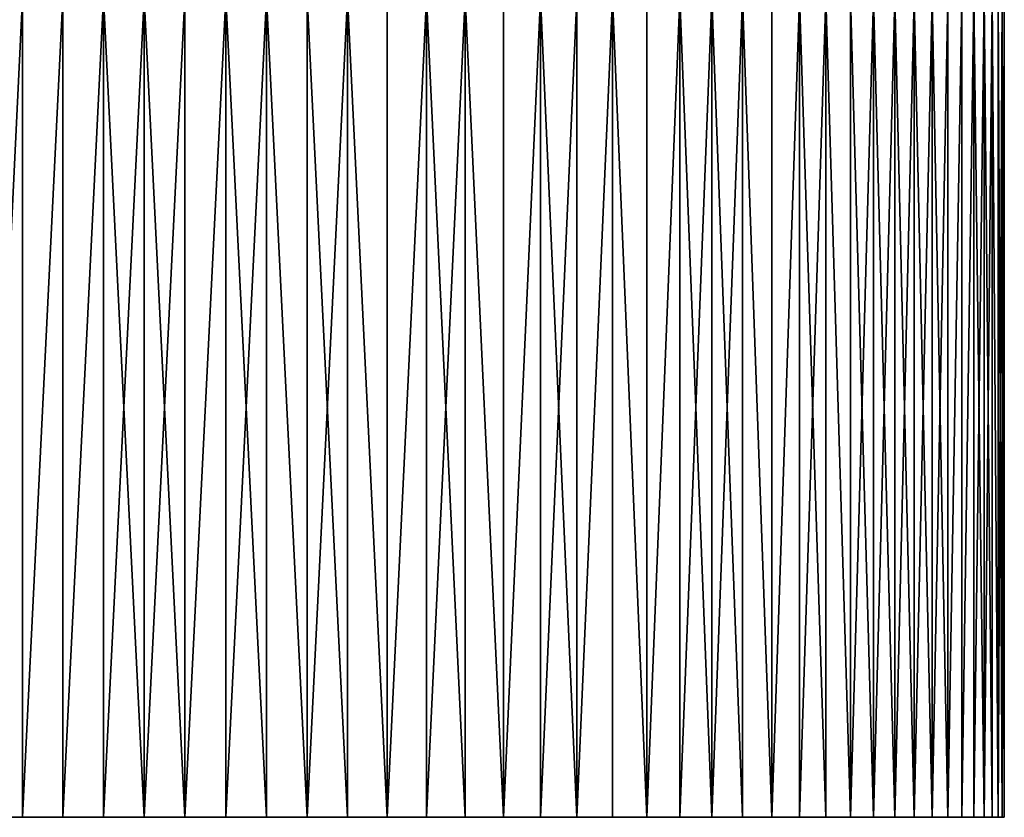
# Model space of a CAD drawing. Header units: millimetres. Extents: x 0 to 3270, y -325 to 325.
# Tile 284 of 402: x 1729 to 1735, y -41 to -36. Entities that reach past the tile are written whole.
import ezdxf

# ---------------------------------------------------------------- set-up
doc = ezdxf.new("R2010")
doc.units = ezdxf.units.MM
doc.layers.add('M6_A2_1730_793', color=7, linetype='Continuous')
doc.layers.add('M6_A2_1730_823', color=7, linetype='Continuous')

# ---------------------------------------------------------------- blocks, each defined once
blk = doc.blocks.new('M6_A2_1730_793')
at = {"layer": 'M6_A2_1730_793'}
for points in [[(1729.0093, -36, 788.0991), (1729.0093, -41, 788.0991), (1728.7662, -41, 788.1546)], [(1728.7662, -36, 788.1546), (1729.0093, -36, 788.0991), (1728.7662, -41, 788.1546)], [(1729.0093, -36, 797.9009), (1728.7662, -36, 797.8454), (1728.7662, -41, 797.8454)], [(1729.0093, -36, 797.9009), (1728.7662, -41, 797.8454), (1729.0093, -41, 797.9009)], [(1729.2548, -36, 788.0558), (1729.2548, -41, 788.0558), (1729.0093, -41, 788.0991)], [(1729.0093, -36, 788.0991), (1729.2548, -36, 788.0558), (1729.0093, -41, 788.0991)], [(1729.2548, -36, 797.9442), (1729.0093, -36, 797.9009), (1729.0093, -41, 797.9009)], [(1729.2548, -36, 797.9442), (1729.0093, -41, 797.9009), (1729.2548, -41, 797.9442)], [(1729.5022, -36, 788.0248), (1729.5022, -41, 788.0248), (1729.2548, -41, 788.0558)], [(1729.2548, -36, 788.0558), (1729.5022, -36, 788.0248), (1729.2548, -41, 788.0558)], [(1729.5022, -36, 797.9752), (1729.2548, -36, 797.9442), (1729.2548, -41, 797.9442)], [(1729.5022, -36, 797.9752), (1729.2548, -41, 797.9442), (1729.5022, -41, 797.9752)], [(1729.5022, -36, 788.0248), (1729.7508, -36, 788.0062), (1729.7508, -41, 788.0062)], [(1729.5022, -36, 788.0248), (1729.7508, -41, 788.0062), (1729.5022, -41, 788.0248)], [(1729.7508, -36, 797.9938), (1729.5022, -41, 797.9752), (1729.7508, -41, 797.9938)], [(1729.7508, -36, 797.9938), (1729.5022, -36, 797.9752), (1729.5022, -41, 797.9752)], [(1730, -36, 788), (1730, -41, 788), (1729.7508, -41, 788.0062)], [(1729.7508, -36, 788.0062), (1730, -36, 788), (1729.7508, -41, 788.0062)], [(1729.7508, -36, 797.9938), (1729.7508, -41, 797.9938), (1730, -41, 798)], [(1730, -36, 798), (1729.7508, -36, 797.9938), (1730, -41, 798)], [(1730.2492, -36, 797.9938), (1730, -36, 798), (1730, -41, 798)], [(1730.2492, -36, 797.9938), (1730, -41, 798), (1730.2492, -41, 797.9938)], [(1730.2492, -36, 788.0062), (1730.2492, -41, 788.0062), (1730, -41, 788)], [(1730, -36, 788), (1730.2492, -36, 788.0062), (1730, -41, 788)], [(1730.4978, -36, 797.9752), (1730.2492, -41, 797.9938), (1730.4978, -41, 797.9752)], [(1730.4978, -36, 797.9752), (1730.2492, -36, 797.9938), (1730.2492, -41, 797.9938)], [(1730.2492, -36, 788.0062), (1730.4978, -36, 788.0248), (1730.4978, -41, 788.0248)], [(1730.2492, -36, 788.0062), (1730.4978, -41, 788.0248), (1730.2492, -41, 788.0062)], [(1730.4978, -36, 797.9752), (1730.4978, -41, 797.9752), (1730.7452, -41, 797.9442)], [(1730.7452, -36, 797.9442), (1730.4978, -36, 797.9752), (1730.7452, -41, 797.9442)], [(1730.4978, -36, 788.0248), (1730.7452, -41, 788.0558), (1730.4978, -41, 788.0248)], [(1730.4978, -36, 788.0248), (1730.7452, -36, 788.0558), (1730.7452, -41, 788.0558)], [(1730.9907, -36, 797.9009), (1730.7452, -41, 797.9442), (1730.9907, -41, 797.9009)], [(1730.9907, -36, 797.9009), (1730.7452, -36, 797.9442), (1730.7452, -41, 797.9442)], [(1730.7452, -36, 788.0558), (1730.9907, -41, 788.0991), (1730.7452, -41, 788.0558)], [(1730.7452, -36, 788.0558), (1730.9907, -36, 788.0991), (1730.9907, -41, 788.0991)], [(1730.9907, -36, 797.9009), (1730.9907, -41, 797.9009), (1731.2338, -41, 797.8454)], [(1731.2338, -36, 797.8454), (1730.9907, -36, 797.9009), (1731.2338, -41, 797.8454)], [(1730.9907, -36, 788.0991), (1731.2338, -41, 788.1546), (1730.9907, -41, 788.0991)], [(1730.9907, -36, 788.0991), (1731.2338, -36, 788.1546), (1731.2338, -41, 788.1546)], [(1731.4738, -36, 797.7779), (1731.2338, -41, 797.8454), (1731.4738, -41, 797.7779)], [(1731.4738, -36, 797.7779), (1731.2338, -36, 797.8454), (1731.2338, -41, 797.8454)], [(1731.4738, -36, 788.2221), (1731.4738, -41, 788.2221), (1731.2338, -41, 788.1546)], [(1731.2338, -36, 788.1546), (1731.4738, -36, 788.2221), (1731.2338, -41, 788.1546)], [(1731.7101, -36, 797.6985), (1731.4738, -41, 797.7779), (1731.7101, -41, 797.6985)], [(1731.7101, -36, 797.6985), (1731.4738, -36, 797.7779), (1731.4738, -41, 797.7779)], [(1731.4738, -36, 788.2221), (1731.7101, -36, 788.3015), (1731.7101, -41, 788.3015)], [(1731.4738, -36, 788.2221), (1731.7101, -41, 788.3015), (1731.4738, -41, 788.2221)], [(1731.7101, -36, 797.6985), (1731.7101, -41, 797.6985), (1731.9422, -41, 797.6074)], [(1731.9422, -36, 797.6074), (1731.7101, -36, 797.6985), (1731.9422, -41, 797.6074)], [(1731.7101, -36, 788.3015), (1731.9422, -36, 788.3926), (1731.9422, -41, 788.3926)], [(1731.7101, -36, 788.3015), (1731.9422, -41, 788.3926), (1731.7101, -41, 788.3015)], [(1732.1694, -36, 797.5048), (1731.9422, -41, 797.6074), (1732.1694, -41, 797.5048)], [(1732.1694, -36, 797.5048), (1731.9422, -36, 797.6074), (1731.9422, -41, 797.6074)], [(1732.1694, -36, 788.4952), (1732.1694, -41, 788.4952), (1731.9422, -41, 788.3926)], [(1731.9422, -36, 788.3926), (1732.1694, -36, 788.4952), (1731.9422, -41, 788.3926)], [(1732.3913, -36, 797.3911), (1732.1694, -41, 797.5048), (1732.3913, -41, 797.3911)], [(1732.3913, -36, 797.3911), (1732.1694, -36, 797.5048), (1732.1694, -41, 797.5048)], [(1732.1694, -36, 788.4952), (1732.3913, -36, 788.6089), (1732.3913, -41, 788.6089)], [(1732.1694, -36, 788.4952), (1732.3913, -41, 788.6089), (1732.1694, -41, 788.4952)], [(1732.6072, -36, 797.2665), (1732.3913, -36, 797.3911), (1732.3913, -41, 797.3911)], [(1732.6072, -36, 797.2665), (1732.3913, -41, 797.3911), (1732.6072, -41, 797.2665)], [(1732.6072, -36, 788.7335), (1732.6072, -41, 788.7335), (1732.3913, -41, 788.6089)], [(1732.3913, -36, 788.6089), (1732.6072, -36, 788.7335), (1732.3913, -41, 788.6089)], [(1732.6072, -36, 797.2665), (1732.6072, -41, 797.2665), (1732.8166, -41, 797.1312)], [(1732.8166, -36, 797.1312), (1732.6072, -36, 797.2665), (1732.8166, -41, 797.1312)], [(1732.6072, -36, 788.7335), (1732.8166, -36, 788.8688), (1732.8166, -41, 788.8688)], [(1732.6072, -36, 788.7335), (1732.8166, -41, 788.8688), (1732.6072, -41, 788.7335)], [(1733.019, -36, 796.9857), (1732.8166, -36, 797.1312), (1732.8166, -41, 797.1312)], [(1733.019, -36, 796.9857), (1732.8166, -41, 797.1312), (1733.019, -41, 796.9857)], [(1733.019, -36, 789.0143), (1733.019, -41, 789.0143), (1732.8166, -41, 788.8688)], [(1732.8166, -36, 788.8688), (1733.019, -36, 789.0143), (1732.8166, -41, 788.8688)], [(1733.2139, -36, 796.8302), (1733.019, -36, 796.9857), (1733.019, -41, 796.9857)], [(1733.2139, -36, 796.8302), (1733.019, -41, 796.9857), (1733.2139, -41, 796.8302)], [(1733.019, -36, 789.0143), (1733.2139, -36, 789.1698), (1733.2139, -41, 789.1698)], [(1733.019, -36, 789.0143), (1733.2139, -41, 789.1698), (1733.019, -41, 789.0143)], [(1733.4009, -36, 796.6653), (1733.2139, -36, 796.8302), (1733.2139, -41, 796.8302)], [(1733.4009, -36, 796.6653), (1733.2139, -41, 796.8302), (1733.4009, -41, 796.6653)], [(1733.2139, -36, 789.1698), (1733.4009, -36, 789.3347), (1733.4009, -41, 789.3347)], [(1733.2139, -36, 789.1698), (1733.4009, -41, 789.3347), (1733.2139, -41, 789.1698)], [(1733.4009, -36, 796.6653), (1733.4009, -41, 796.6653), (1733.5793, -41, 796.4912)], [(1733.5793, -36, 796.4912), (1733.4009, -36, 796.6653), (1733.5793, -41, 796.4912)], [(1733.4009, -36, 789.3347), (1733.5793, -36, 789.5088), (1733.5793, -41, 789.5088)], [(1733.4009, -36, 789.3347), (1733.5793, -41, 789.5088), (1733.4009, -41, 789.3347)], [(1733.7489, -36, 796.3084), (1733.5793, -36, 796.4912), (1733.5793, -41, 796.4912)], [(1733.7489, -36, 796.3084), (1733.5793, -41, 796.4912), (1733.7489, -41, 796.3084)], [(1733.7489, -36, 789.6916), (1733.7489, -41, 789.6916), (1733.5793, -41, 789.5088)], [(1733.5793, -36, 789.5088), (1733.7489, -36, 789.6916), (1733.5793, -41, 789.5088)], [(1733.9092, -36, 796.1174), (1733.7489, -36, 796.3084), (1733.7489, -41, 796.3084)], [(1733.9092, -36, 796.1174), (1733.7489, -41, 796.3084), (1733.9092, -41, 796.1174)], [(1733.7489, -36, 789.6916), (1733.9092, -36, 789.8826), (1733.9092, -41, 789.8826)], [(1733.7489, -36, 789.6916), (1733.9092, -41, 789.8826), (1733.7489, -41, 789.6916)], [(1733.9092, -36, 796.1174), (1733.9092, -41, 796.1174), (1734.0597, -41, 795.9187)], [(1734.0597, -36, 795.9187), (1733.9092, -36, 796.1174), (1734.0597, -41, 795.9187)], [(1733.9092, -36, 789.8826), (1734.0597, -36, 790.0813), (1734.0597, -41, 790.0813)], [(1733.9092, -36, 789.8826), (1734.0597, -41, 790.0813), (1733.9092, -41, 789.8826)], [(1734.2001, -36, 795.7127), (1734.0597, -36, 795.9187), (1734.0597, -41, 795.9187)], [(1734.2001, -36, 795.7127), (1734.0597, -41, 795.9187), (1734.2001, -41, 795.7127)], [(1734.0597, -36, 790.0813), (1734.2001, -36, 790.2873), (1734.2001, -41, 790.2873)], [(1734.0597, -36, 790.0813), (1734.2001, -41, 790.2873), (1734.0597, -41, 790.0813)], [(1734.3301, -36, 795.5), (1734.2001, -36, 795.7127), (1734.2001, -41, 795.7127)], [(1734.3301, -36, 795.5), (1734.2001, -41, 795.7127), (1734.3301, -41, 795.5)], [(1734.2001, -36, 790.2873), (1734.3301, -36, 790.5), (1734.3301, -41, 790.5)], [(1734.2001, -36, 790.2873), (1734.3301, -41, 790.5), (1734.2001, -41, 790.2873)], [(1734.4494, -36, 795.2811), (1734.3301, -36, 795.5), (1734.3301, -41, 795.5)], [(1734.4494, -36, 795.2811), (1734.3301, -41, 795.5), (1734.4494, -41, 795.2811)], [(1734.3301, -36, 790.5), (1734.4494, -36, 790.7189), (1734.4494, -41, 790.7189)], [(1734.3301, -36, 790.5), (1734.4494, -41, 790.7189), (1734.3301, -41, 790.5)], [(1734.5575, -36, 795.0564), (1734.4494, -41, 795.2811), (1734.5575, -41, 795.0564)], [(1734.5575, -36, 795.0564), (1734.4494, -36, 795.2811), (1734.4494, -41, 795.2811)], [(1734.4494, -36, 790.7189), (1734.5575, -36, 790.9436), (1734.5575, -41, 790.9436)], [(1734.4494, -36, 790.7189), (1734.5575, -41, 790.9436), (1734.4494, -41, 790.7189)], [(1734.6544, -36, 794.8267), (1734.5575, -41, 795.0564), (1734.6544, -41, 794.8267)], [(1734.6544, -36, 794.8267), (1734.5575, -36, 795.0564), (1734.5575, -41, 795.0564)], [(1734.5575, -36, 790.9436), (1734.6544, -36, 791.1733), (1734.6544, -41, 791.1733)], [(1734.5575, -36, 790.9436), (1734.6544, -41, 791.1733), (1734.5575, -41, 790.9436)], [(1734.7396, -36, 794.5924), (1734.6544, -41, 794.8267), (1734.7396, -41, 794.5924)], [(1734.7396, -36, 794.5924), (1734.6544, -36, 794.8267), (1734.6544, -41, 794.8267)], [(1734.7396, -36, 791.4076), (1734.7396, -41, 791.4076), (1734.6544, -41, 791.1733)], [(1734.6544, -36, 791.1733), (1734.7396, -36, 791.4076), (1734.6544, -41, 791.1733)], [(1734.8131, -36, 794.3542), (1734.7396, -41, 794.5924), (1734.8131, -41, 794.3542)], [(1734.8131, -36, 794.3542), (1734.7396, -36, 794.5924), (1734.7396, -41, 794.5924)], [(1734.8131, -36, 791.6458), (1734.8131, -41, 791.6458), (1734.7396, -41, 791.4076)], [(1734.7396, -36, 791.4076), (1734.8131, -36, 791.6458), (1734.7396, -41, 791.4076)], [(1734.8746, -36, 794.1126), (1734.8131, -41, 794.3542), (1734.8746, -41, 794.1126)], [(1734.8746, -36, 794.1126), (1734.8131, -36, 794.3542), (1734.8131, -41, 794.3542)], [(1734.8131, -36, 791.6458), (1734.8746, -36, 791.8874), (1734.8746, -41, 791.8874)], [(1734.8131, -36, 791.6458), (1734.8746, -41, 791.8874), (1734.8131, -41, 791.6458)], [(1734.924, -36, 793.8682), (1734.8746, -41, 794.1126), (1734.924, -41, 793.8682)], [(1734.924, -36, 793.8682), (1734.8746, -36, 794.1126), (1734.8746, -41, 794.1126)], [(1734.8746, -36, 791.8874), (1734.924, -41, 792.1318), (1734.8746, -41, 791.8874)], [(1734.8746, -36, 791.8874), (1734.924, -36, 792.1318), (1734.924, -41, 792.1318)], [(1734.924, -36, 793.8682), (1734.924, -41, 793.8682), (1734.9612, -41, 793.6217)], [(1734.9612, -36, 793.6217), (1734.924, -36, 793.8682), (1734.9612, -41, 793.6217)], [(1734.924, -36, 792.1318), (1734.9612, -41, 792.3783), (1734.924, -41, 792.1318)], [(1734.924, -36, 792.1318), (1734.9612, -36, 792.3783), (1734.9612, -41, 792.3783)], [(1734.986, -36, 793.3737), (1734.9612, -41, 793.6217), (1734.986, -41, 793.3737)], [(1734.986, -36, 793.3737), (1734.9612, -36, 793.6217), (1734.9612, -41, 793.6217)], [(1734.9612, -36, 792.3783), (1734.986, -41, 792.6263), (1734.9612, -41, 792.3783)], [(1734.9612, -36, 792.3783), (1734.986, -36, 792.6263), (1734.986, -41, 792.6263)], [(1734.9984, -36, 793.1247), (1734.986, -41, 793.3737), (1734.9984, -41, 793.1247)], [(1734.9984, -36, 793.1247), (1734.986, -36, 793.3737), (1734.986, -41, 793.3737)], [(1734.986, -36, 792.6263), (1734.9984, -41, 792.8753), (1734.986, -41, 792.6263)], [(1734.986, -36, 792.6263), (1734.9984, -36, 792.8753), (1734.9984, -41, 792.8753)], [(1734.9984, -36, 792.8753), (1734.9984, -41, 793.1247), (1734.9984, -41, 792.8753)], [(1734.9984, -36, 792.8753), (1734.9984, -36, 793.1247), (1734.9984, -41, 793.1247)], [(1728.7662, -41, 788.1546), (1729.0093, -41, 797.9009), (1728.7662, -41, 797.8454)], [(1728.7662, -41, 788.1546), (1729.2548, -41, 797.9442), (1729.0093, -41, 797.9009)], [(1729.0093, -41, 788.0991), (1729.2548, -41, 797.9442), (1728.7662, -41, 788.1546)], [(1729.2548, -41, 788.0558), (1729.2548, -41, 797.9442), (1729.0093, -41, 788.0991)], [(1729.5022, -41, 788.0248), (1730.2492, -41, 788.0062), (1729.2548, -41, 788.0558)], [(1729.2548, -41, 797.9442), (1730, -41, 798), (1729.5022, -41, 797.9752)], [(1729.2548, -41, 788.0558), (1730.2492, -41, 797.9938), (1729.2548, -41, 797.9442)], [(1729.2548, -41, 797.9442), (1730.2492, -41, 797.9938), (1730, -41, 798)], [(1730.2492, -41, 788.0062), (1730.2492, -41, 797.9938), (1729.2548, -41, 788.0558)], [(1729.7508, -41, 788.0062), (1730.2492, -41, 788.0062), (1729.5022, -41, 788.0248)], [(1729.5022, -41, 797.9752), (1730, -41, 798), (1729.7508, -41, 797.9938)], [(1730, -41, 788), (1730.2492, -41, 788.0062), (1729.7508, -41, 788.0062)], [(1730.7452, -41, 788.0558), (1730.2492, -41, 797.9938), (1730.4978, -41, 788.0248)], [(1730.4978, -41, 788.0248), (1730.2492, -41, 797.9938), (1730.2492, -41, 788.0062)], [(1730.2492, -41, 797.9938), (1730.9907, -41, 797.9009), (1730.4978, -41, 797.9752)], [(1730.7452, -41, 788.0558), (1730.9907, -41, 797.9009), (1730.2492, -41, 797.9938)], [(1730.4978, -41, 797.9752), (1730.9907, -41, 797.9009), (1730.7452, -41, 797.9442)], [(1730.9907, -41, 788.0991), (1731.2338, -41, 788.1546), (1730.7452, -41, 788.0558)], [(1731.2338, -41, 788.1546), (1730.9907, -41, 797.9009), (1730.7452, -41, 788.0558)], [(1731.2338, -41, 788.1546), (1731.2338, -41, 797.8454), (1730.9907, -41, 797.9009)], [(1731.4738, -41, 788.2221), (1731.7101, -41, 788.3015), (1731.2338, -41, 788.1546)], [(1731.2338, -41, 797.8454), (1731.7101, -41, 797.6985), (1731.4738, -41, 797.7779)], [(1731.7101, -41, 788.3015), (1731.7101, -41, 797.6985), (1731.2338, -41, 788.1546)], [(1731.2338, -41, 788.1546), (1731.7101, -41, 797.6985), (1731.2338, -41, 797.8454)], [(1731.9422, -41, 788.3926), (1732.1694, -41, 788.4952), (1731.7101, -41, 788.3015)], [(1732.1694, -41, 788.4952), (1731.7101, -41, 797.6985), (1731.7101, -41, 788.3015)], [(1732.1694, -41, 788.4952), (1731.9422, -41, 797.6074), (1731.7101, -41, 797.6985)], [(1731.9422, -41, 797.6074), (1732.6072, -41, 797.2665), (1732.1694, -41, 797.5048)], [(1731.9422, -41, 797.6074), (1732.8166, -41, 797.1312), (1732.6072, -41, 797.2665)], [(1732.1694, -41, 788.4952), (1732.8166, -41, 797.1312), (1731.9422, -41, 797.6074)], [(1732.1694, -41, 797.5048), (1732.6072, -41, 797.2665), (1732.3913, -41, 797.3911)], [(1732.3913, -41, 788.6089), (1732.8166, -41, 797.1312), (1732.1694, -41, 788.4952)], [(1732.6072, -41, 788.7335), (1732.8166, -41, 788.8688), (1732.3913, -41, 788.6089)], [(1732.8166, -41, 788.8688), (1732.8166, -41, 797.1312), (1732.3913, -41, 788.6089)], [(1732.8166, -41, 797.1312), (1733.2139, -41, 796.8302), (1733.019, -41, 796.9857)], [(1733.019, -41, 789.0143), (1733.2139, -41, 796.8302), (1732.8166, -41, 788.8688)], [(1732.8166, -41, 788.8688), (1733.2139, -41, 796.8302), (1732.8166, -41, 797.1312)], [(1733.2139, -41, 789.1698), (1733.2139, -41, 796.8302), (1733.019, -41, 789.0143)], [(1733.4009, -41, 789.3347), (1733.5793, -41, 789.5088), (1733.2139, -41, 789.1698)], [(1733.5793, -41, 789.5088), (1733.9092, -41, 789.8826), (1733.2139, -41, 789.1698)], [(1733.9092, -41, 789.8826), (1733.5793, -41, 796.4912), (1733.2139, -41, 789.1698)], [(1733.2139, -41, 796.8302), (1733.5793, -41, 796.4912), (1733.4009, -41, 796.6653)], [(1733.2139, -41, 789.1698), (1733.5793, -41, 796.4912), (1733.2139, -41, 796.8302)], [(1733.7489, -41, 789.6916), (1733.9092, -41, 789.8826), (1733.5793, -41, 789.5088)], [(1733.7489, -41, 796.3084), (1733.5793, -41, 796.4912), (1733.9092, -41, 796.1174)], [(1733.9092, -41, 796.1174), (1733.5793, -41, 796.4912), (1733.9092, -41, 789.8826)], [(1734.0597, -41, 790.0813), (1734.8131, -41, 791.6458), (1733.9092, -41, 789.8826)], [(1734.9984, -41, 793.1247), (1733.9092, -41, 796.1174), (1734.8131, -41, 791.6458)], [(1734.0597, -41, 795.9187), (1733.9092, -41, 796.1174), (1734.2001, -41, 795.7127)], [(1734.2001, -41, 795.7127), (1733.9092, -41, 796.1174), (1734.3301, -41, 795.5)], [(1734.7396, -41, 794.5924), (1733.9092, -41, 796.1174), (1734.9984, -41, 793.1247)], [(1734.3301, -41, 795.5), (1733.9092, -41, 796.1174), (1734.7396, -41, 794.5924)], [(1734.8131, -41, 791.6458), (1733.9092, -41, 796.1174), (1733.9092, -41, 789.8826)], [(1734.2001, -41, 790.2873), (1734.6544, -41, 791.1733), (1734.0597, -41, 790.0813)], [(1734.6544, -41, 791.1733), (1734.7396, -41, 791.4076), (1734.0597, -41, 790.0813)], [(1734.7396, -41, 791.4076), (1734.8131, -41, 791.6458), (1734.0597, -41, 790.0813)], [(1734.3301, -41, 790.5), (1734.4494, -41, 790.7189), (1734.2001, -41, 790.2873)], [(1734.4494, -41, 790.7189), (1734.6544, -41, 791.1733), (1734.2001, -41, 790.2873)], [(1734.4494, -41, 795.2811), (1734.3301, -41, 795.5), (1734.7396, -41, 794.5924)], [(1734.5575, -41, 790.9436), (1734.6544, -41, 791.1733), (1734.4494, -41, 790.7189)], [(1734.5575, -41, 795.0564), (1734.4494, -41, 795.2811), (1734.7396, -41, 794.5924)], [(1734.6544, -41, 794.8267), (1734.5575, -41, 795.0564), (1734.7396, -41, 794.5924)], [(1734.924, -41, 793.8682), (1734.7396, -41, 794.5924), (1734.9984, -41, 793.1247)], [(1734.8131, -41, 794.3542), (1734.7396, -41, 794.5924), (1734.8746, -41, 794.1126)], [(1734.8746, -41, 794.1126), (1734.7396, -41, 794.5924), (1734.924, -41, 793.8682)], [(1734.8746, -41, 791.8874), (1734.924, -41, 792.1318), (1734.8131, -41, 791.6458)], [(1734.924, -41, 792.1318), (1734.9984, -41, 793.1247), (1734.8131, -41, 791.6458)], [(1734.9612, -41, 792.3783), (1734.986, -41, 792.6263), (1734.924, -41, 792.1318)], [(1734.986, -41, 792.6263), (1734.9984, -41, 792.8753), (1734.924, -41, 792.1318)], [(1734.9984, -41, 792.8753), (1734.9984, -41, 793.1247), (1734.924, -41, 792.1318)], [(1734.9612, -41, 793.6217), (1734.924, -41, 793.8682), (1734.986, -41, 793.3737)], [(1734.986, -41, 793.3737), (1734.924, -41, 793.8682), (1734.9984, -41, 793.1247)]]:
    blk.add_3dface(points, dxfattribs=at)
blk = doc.blocks.new('M6_A2_1730_823')
at = {"layer": 'M6_A2_1730_823'}
for points in [[(1729.0093, -36, 818.0991), (1729.0093, -41, 818.0991), (1728.7662, -41, 818.1546)], [(1728.7662, -36, 818.1546), (1729.0093, -36, 818.0991), (1728.7662, -41, 818.1546)], [(1729.0093, -36, 827.9009), (1728.7662, -36, 827.8454), (1728.7662, -41, 827.8454)], [(1729.0093, -36, 827.9009), (1728.7662, -41, 827.8454), (1729.0093, -41, 827.9009)], [(1729.2548, -36, 818.0558), (1729.2548, -41, 818.0558), (1729.0093, -41, 818.0991)], [(1729.0093, -36, 818.0991), (1729.2548, -36, 818.0558), (1729.0093, -41, 818.0991)], [(1729.2548, -36, 827.9442), (1729.0093, -36, 827.9009), (1729.0093, -41, 827.9009)], [(1729.2548, -36, 827.9442), (1729.0093, -41, 827.9009), (1729.2548, -41, 827.9442)], [(1729.5022, -36, 818.0248), (1729.5022, -41, 818.0248), (1729.2548, -41, 818.0558)], [(1729.2548, -36, 818.0558), (1729.5022, -36, 818.0248), (1729.2548, -41, 818.0558)], [(1729.5022, -36, 827.9752), (1729.2548, -36, 827.9442), (1729.2548, -41, 827.9442)], [(1729.5022, -36, 827.9752), (1729.2548, -41, 827.9442), (1729.5022, -41, 827.9752)], [(1729.5022, -36, 818.0248), (1729.7508, -36, 818.0062), (1729.7508, -41, 818.0062)], [(1729.5022, -36, 818.0248), (1729.7508, -41, 818.0062), (1729.5022, -41, 818.0248)], [(1729.7508, -36, 827.9938), (1729.5022, -41, 827.9752), (1729.7508, -41, 827.9938)], [(1729.7508, -36, 827.9938), (1729.5022, -36, 827.9752), (1729.5022, -41, 827.9752)], [(1730, -36, 818), (1730, -41, 818), (1729.7508, -41, 818.0062)], [(1729.7508, -36, 818.0062), (1730, -36, 818), (1729.7508, -41, 818.0062)], [(1729.7508, -36, 827.9938), (1729.7508, -41, 827.9938), (1730, -41, 828)], [(1730, -36, 828), (1729.7508, -36, 827.9938), (1730, -41, 828)], [(1730.2492, -36, 827.9938), (1730, -36, 828), (1730, -41, 828)], [(1730.2492, -36, 827.9938), (1730, -41, 828), (1730.2492, -41, 827.9938)], [(1730.2492, -36, 818.0062), (1730.2492, -41, 818.0062), (1730, -41, 818)], [(1730, -36, 818), (1730.2492, -36, 818.0062), (1730, -41, 818)], [(1730.4978, -36, 827.9752), (1730.2492, -41, 827.9938), (1730.4978, -41, 827.9752)], [(1730.4978, -36, 827.9752), (1730.2492, -36, 827.9938), (1730.2492, -41, 827.9938)], [(1730.2492, -36, 818.0062), (1730.4978, -36, 818.0248), (1730.4978, -41, 818.0248)], [(1730.2492, -36, 818.0062), (1730.4978, -41, 818.0248), (1730.2492, -41, 818.0062)], [(1730.4978, -36, 827.9752), (1730.4978, -41, 827.9752), (1730.7452, -41, 827.9442)], [(1730.7452, -36, 827.9442), (1730.4978, -36, 827.9752), (1730.7452, -41, 827.9442)], [(1730.4978, -36, 818.0248), (1730.7452, -41, 818.0558), (1730.4978, -41, 818.0248)], [(1730.4978, -36, 818.0248), (1730.7452, -36, 818.0558), (1730.7452, -41, 818.0558)], [(1730.9907, -36, 827.9009), (1730.7452, -41, 827.9442), (1730.9907, -41, 827.9009)], [(1730.9907, -36, 827.9009), (1730.7452, -36, 827.9442), (1730.7452, -41, 827.9442)], [(1730.7452, -36, 818.0558), (1730.9907, -41, 818.0991), (1730.7452, -41, 818.0558)], [(1730.7452, -36, 818.0558), (1730.9907, -36, 818.0991), (1730.9907, -41, 818.0991)], [(1730.9907, -36, 827.9009), (1730.9907, -41, 827.9009), (1731.2338, -41, 827.8454)], [(1731.2338, -36, 827.8454), (1730.9907, -36, 827.9009), (1731.2338, -41, 827.8454)], [(1730.9907, -36, 818.0991), (1731.2338, -41, 818.1546), (1730.9907, -41, 818.0991)], [(1730.9907, -36, 818.0991), (1731.2338, -36, 818.1546), (1731.2338, -41, 818.1546)], [(1731.4738, -36, 827.7779), (1731.2338, -41, 827.8454), (1731.4738, -41, 827.7779)], [(1731.4738, -36, 827.7779), (1731.2338, -36, 827.8454), (1731.2338, -41, 827.8454)], [(1731.4738, -36, 818.2221), (1731.4738, -41, 818.2221), (1731.2338, -41, 818.1546)], [(1731.2338, -36, 818.1546), (1731.4738, -36, 818.2221), (1731.2338, -41, 818.1546)], [(1731.7101, -36, 827.6985), (1731.4738, -41, 827.7779), (1731.7101, -41, 827.6985)], [(1731.7101, -36, 827.6985), (1731.4738, -36, 827.7779), (1731.4738, -41, 827.7779)], [(1731.4738, -36, 818.2221), (1731.7101, -36, 818.3015), (1731.7101, -41, 818.3015)], [(1731.4738, -36, 818.2221), (1731.7101, -41, 818.3015), (1731.4738, -41, 818.2221)], [(1731.7101, -36, 827.6985), (1731.7101, -41, 827.6985), (1731.9422, -41, 827.6074)], [(1731.9422, -36, 827.6074), (1731.7101, -36, 827.6985), (1731.9422, -41, 827.6074)], [(1731.7101, -36, 818.3015), (1731.9422, -36, 818.3926), (1731.9422, -41, 818.3926)], [(1731.7101, -36, 818.3015), (1731.9422, -41, 818.3926), (1731.7101, -41, 818.3015)], [(1732.1694, -36, 827.5048), (1731.9422, -41, 827.6074), (1732.1694, -41, 827.5048)], [(1732.1694, -36, 827.5048), (1731.9422, -36, 827.6074), (1731.9422, -41, 827.6074)], [(1732.1694, -36, 818.4952), (1732.1694, -41, 818.4952), (1731.9422, -41, 818.3926)], [(1731.9422, -36, 818.3926), (1732.1694, -36, 818.4952), (1731.9422, -41, 818.3926)], [(1732.3913, -36, 827.3911), (1732.1694, -41, 827.5048), (1732.3913, -41, 827.3911)], [(1732.3913, -36, 827.3911), (1732.1694, -36, 827.5048), (1732.1694, -41, 827.5048)], [(1732.1694, -36, 818.4952), (1732.3913, -36, 818.6089), (1732.3913, -41, 818.6089)], [(1732.1694, -36, 818.4952), (1732.3913, -41, 818.6089), (1732.1694, -41, 818.4952)], [(1732.6072, -36, 827.2665), (1732.3913, -36, 827.3911), (1732.3913, -41, 827.3911)], [(1732.6072, -36, 827.2665), (1732.3913, -41, 827.3911), (1732.6072, -41, 827.2665)], [(1732.6072, -36, 818.7335), (1732.6072, -41, 818.7335), (1732.3913, -41, 818.6089)], [(1732.3913, -36, 818.6089), (1732.6072, -36, 818.7335), (1732.3913, -41, 818.6089)], [(1732.6072, -36, 827.2665), (1732.6072, -41, 827.2665), (1732.8166, -41, 827.1312)], [(1732.8166, -36, 827.1312), (1732.6072, -36, 827.2665), (1732.8166, -41, 827.1312)], [(1732.6072, -36, 818.7335), (1732.8166, -36, 818.8688), (1732.8166, -41, 818.8688)], [(1732.6072, -36, 818.7335), (1732.8166, -41, 818.8688), (1732.6072, -41, 818.7335)], [(1733.019, -36, 826.9857), (1732.8166, -36, 827.1312), (1732.8166, -41, 827.1312)], [(1733.019, -36, 826.9857), (1732.8166, -41, 827.1312), (1733.019, -41, 826.9857)], [(1733.019, -36, 819.0143), (1733.019, -41, 819.0143), (1732.8166, -41, 818.8688)], [(1732.8166, -36, 818.8688), (1733.019, -36, 819.0143), (1732.8166, -41, 818.8688)], [(1733.2139, -36, 826.8302), (1733.019, -36, 826.9857), (1733.019, -41, 826.9857)], [(1733.2139, -36, 826.8302), (1733.019, -41, 826.9857), (1733.2139, -41, 826.8302)], [(1733.019, -36, 819.0143), (1733.2139, -36, 819.1698), (1733.2139, -41, 819.1698)], [(1733.019, -36, 819.0143), (1733.2139, -41, 819.1698), (1733.019, -41, 819.0143)], [(1733.4009, -36, 826.6653), (1733.2139, -36, 826.8302), (1733.2139, -41, 826.8302)], [(1733.4009, -36, 826.6653), (1733.2139, -41, 826.8302), (1733.4009, -41, 826.6653)], [(1733.2139, -36, 819.1698), (1733.4009, -36, 819.3347), (1733.4009, -41, 819.3347)], [(1733.2139, -36, 819.1698), (1733.4009, -41, 819.3347), (1733.2139, -41, 819.1698)], [(1733.4009, -36, 826.6653), (1733.4009, -41, 826.6653), (1733.5793, -41, 826.4912)], [(1733.5793, -36, 826.4912), (1733.4009, -36, 826.6653), (1733.5793, -41, 826.4912)], [(1733.4009, -36, 819.3347), (1733.5793, -36, 819.5088), (1733.5793, -41, 819.5088)], [(1733.4009, -36, 819.3347), (1733.5793, -41, 819.5088), (1733.4009, -41, 819.3347)], [(1733.7489, -36, 826.3084), (1733.5793, -36, 826.4912), (1733.5793, -41, 826.4912)], [(1733.7489, -36, 826.3084), (1733.5793, -41, 826.4912), (1733.7489, -41, 826.3084)], [(1733.7489, -36, 819.6916), (1733.7489, -41, 819.6916), (1733.5793, -41, 819.5088)], [(1733.5793, -36, 819.5088), (1733.7489, -36, 819.6916), (1733.5793, -41, 819.5088)], [(1733.9092, -36, 826.1174), (1733.7489, -36, 826.3084), (1733.7489, -41, 826.3084)], [(1733.9092, -36, 826.1174), (1733.7489, -41, 826.3084), (1733.9092, -41, 826.1174)], [(1733.7489, -36, 819.6916), (1733.9092, -36, 819.8826), (1733.9092, -41, 819.8826)], [(1733.7489, -36, 819.6916), (1733.9092, -41, 819.8826), (1733.7489, -41, 819.6916)], [(1733.9092, -36, 826.1174), (1733.9092, -41, 826.1174), (1734.0597, -41, 825.9187)], [(1734.0597, -36, 825.9187), (1733.9092, -36, 826.1174), (1734.0597, -41, 825.9187)], [(1733.9092, -36, 819.8826), (1734.0597, -36, 820.0813), (1734.0597, -41, 820.0813)], [(1733.9092, -36, 819.8826), (1734.0597, -41, 820.0813), (1733.9092, -41, 819.8826)], [(1734.2001, -36, 825.7127), (1734.0597, -36, 825.9187), (1734.0597, -41, 825.9187)], [(1734.2001, -36, 825.7127), (1734.0597, -41, 825.9187), (1734.2001, -41, 825.7127)], [(1734.0597, -36, 820.0813), (1734.2001, -36, 820.2873), (1734.2001, -41, 820.2873)], [(1734.0597, -36, 820.0813), (1734.2001, -41, 820.2873), (1734.0597, -41, 820.0813)], [(1734.3301, -36, 825.5), (1734.2001, -36, 825.7127), (1734.2001, -41, 825.7127)], [(1734.3301, -36, 825.5), (1734.2001, -41, 825.7127), (1734.3301, -41, 825.5)], [(1734.2001, -36, 820.2873), (1734.3301, -36, 820.5), (1734.3301, -41, 820.5)], [(1734.2001, -36, 820.2873), (1734.3301, -41, 820.5), (1734.2001, -41, 820.2873)], [(1734.4494, -36, 825.2811), (1734.3301, -36, 825.5), (1734.3301, -41, 825.5)], [(1734.4494, -36, 825.2811), (1734.3301, -41, 825.5), (1734.4494, -41, 825.2811)], [(1734.3301, -36, 820.5), (1734.4494, -36, 820.7189), (1734.4494, -41, 820.7189)], [(1734.3301, -36, 820.5), (1734.4494, -41, 820.7189), (1734.3301, -41, 820.5)], [(1734.5575, -36, 825.0564), (1734.4494, -41, 825.2811), (1734.5575, -41, 825.0564)], [(1734.5575, -36, 825.0564), (1734.4494, -36, 825.2811), (1734.4494, -41, 825.2811)], [(1734.4494, -36, 820.7189), (1734.5575, -36, 820.9436), (1734.5575, -41, 820.9436)], [(1734.4494, -36, 820.7189), (1734.5575, -41, 820.9436), (1734.4494, -41, 820.7189)], [(1734.6544, -36, 824.8267), (1734.5575, -41, 825.0564), (1734.6544, -41, 824.8267)], [(1734.6544, -36, 824.8267), (1734.5575, -36, 825.0564), (1734.5575, -41, 825.0564)], [(1734.5575, -36, 820.9436), (1734.6544, -36, 821.1733), (1734.6544, -41, 821.1733)], [(1734.5575, -36, 820.9436), (1734.6544, -41, 821.1733), (1734.5575, -41, 820.9436)], [(1734.7396, -36, 824.5924), (1734.6544, -41, 824.8267), (1734.7396, -41, 824.5924)], [(1734.7396, -36, 824.5924), (1734.6544, -36, 824.8267), (1734.6544, -41, 824.8267)], [(1734.7396, -36, 821.4076), (1734.7396, -41, 821.4076), (1734.6544, -41, 821.1733)], [(1734.6544, -36, 821.1733), (1734.7396, -36, 821.4076), (1734.6544, -41, 821.1733)], [(1734.8131, -36, 824.3542), (1734.7396, -41, 824.5924), (1734.8131, -41, 824.3542)], [(1734.8131, -36, 824.3542), (1734.7396, -36, 824.5924), (1734.7396, -41, 824.5924)], [(1734.8131, -36, 821.6458), (1734.8131, -41, 821.6458), (1734.7396, -41, 821.4076)], [(1734.7396, -36, 821.4076), (1734.8131, -36, 821.6458), (1734.7396, -41, 821.4076)], [(1734.8746, -36, 824.1126), (1734.8131, -41, 824.3542), (1734.8746, -41, 824.1126)], [(1734.8746, -36, 824.1126), (1734.8131, -36, 824.3542), (1734.8131, -41, 824.3542)], [(1734.8131, -36, 821.6458), (1734.8746, -36, 821.8874), (1734.8746, -41, 821.8874)], [(1734.8131, -36, 821.6458), (1734.8746, -41, 821.8874), (1734.8131, -41, 821.6458)], [(1734.924, -36, 823.8682), (1734.8746, -41, 824.1126), (1734.924, -41, 823.8682)], [(1734.924, -36, 823.8682), (1734.8746, -36, 824.1126), (1734.8746, -41, 824.1126)], [(1734.8746, -36, 821.8874), (1734.924, -41, 822.1318), (1734.8746, -41, 821.8874)], [(1734.8746, -36, 821.8874), (1734.924, -36, 822.1318), (1734.924, -41, 822.1318)], [(1734.924, -36, 823.8682), (1734.924, -41, 823.8682), (1734.9612, -41, 823.6217)], [(1734.9612, -36, 823.6217), (1734.924, -36, 823.8682), (1734.9612, -41, 823.6217)], [(1734.924, -36, 822.1318), (1734.9612, -41, 822.3783), (1734.924, -41, 822.1318)], [(1734.924, -36, 822.1318), (1734.9612, -36, 822.3783), (1734.9612, -41, 822.3783)], [(1734.986, -36, 823.3737), (1734.9612, -41, 823.6217), (1734.986, -41, 823.3737)], [(1734.986, -36, 823.3737), (1734.9612, -36, 823.6217), (1734.9612, -41, 823.6217)], [(1734.9612, -36, 822.3783), (1734.986, -41, 822.6263), (1734.9612, -41, 822.3783)], [(1734.9612, -36, 822.3783), (1734.986, -36, 822.6263), (1734.986, -41, 822.6263)], [(1734.9984, -36, 823.1247), (1734.986, -41, 823.3737), (1734.9984, -41, 823.1247)], [(1734.9984, -36, 823.1247), (1734.986, -36, 823.3737), (1734.986, -41, 823.3737)], [(1734.986, -36, 822.6263), (1734.9984, -41, 822.8753), (1734.986, -41, 822.6263)], [(1734.986, -36, 822.6263), (1734.9984, -36, 822.8753), (1734.9984, -41, 822.8753)], [(1734.9984, -36, 822.8753), (1734.9984, -41, 823.1247), (1734.9984, -41, 822.8753)], [(1734.9984, -36, 822.8753), (1734.9984, -36, 823.1247), (1734.9984, -41, 823.1247)], [(1728.7662, -41, 818.1546), (1729.0093, -41, 827.9009), (1728.7662, -41, 827.8454)], [(1728.7662, -41, 818.1546), (1729.2548, -41, 827.9442), (1729.0093, -41, 827.9009)], [(1729.0093, -41, 818.0991), (1729.2548, -41, 827.9442), (1728.7662, -41, 818.1546)], [(1729.2548, -41, 818.0558), (1729.2548, -41, 827.9442), (1729.0093, -41, 818.0991)], [(1729.5022, -41, 818.0248), (1730.2492, -41, 818.0062), (1729.2548, -41, 818.0558)], [(1729.2548, -41, 827.9442), (1730, -41, 828), (1729.5022, -41, 827.9752)], [(1729.2548, -41, 818.0558), (1730.2492, -41, 827.9938), (1729.2548, -41, 827.9442)], [(1729.2548, -41, 827.9442), (1730.2492, -41, 827.9938), (1730, -41, 828)], [(1730.2492, -41, 818.0062), (1730.2492, -41, 827.9938), (1729.2548, -41, 818.0558)], [(1729.7508, -41, 818.0062), (1730.2492, -41, 818.0062), (1729.5022, -41, 818.0248)], [(1729.5022, -41, 827.9752), (1730, -41, 828), (1729.7508, -41, 827.9938)], [(1730, -41, 818), (1730.2492, -41, 818.0062), (1729.7508, -41, 818.0062)], [(1730.7452, -41, 818.0558), (1730.2492, -41, 827.9938), (1730.4978, -41, 818.0248)], [(1730.4978, -41, 818.0248), (1730.2492, -41, 827.9938), (1730.2492, -41, 818.0062)], [(1730.2492, -41, 827.9938), (1730.9907, -41, 827.9009), (1730.4978, -41, 827.9752)], [(1730.7452, -41, 818.0558), (1730.9907, -41, 827.9009), (1730.2492, -41, 827.9938)], [(1730.4978, -41, 827.9752), (1730.9907, -41, 827.9009), (1730.7452, -41, 827.9442)], [(1730.9907, -41, 818.0991), (1731.2338, -41, 818.1546), (1730.7452, -41, 818.0558)], [(1731.2338, -41, 818.1546), (1730.9907, -41, 827.9009), (1730.7452, -41, 818.0558)], [(1731.2338, -41, 818.1546), (1731.2338, -41, 827.8454), (1730.9907, -41, 827.9009)], [(1731.4738, -41, 818.2221), (1731.7101, -41, 818.3015), (1731.2338, -41, 818.1546)], [(1731.2338, -41, 827.8454), (1731.7101, -41, 827.6985), (1731.4738, -41, 827.7779)], [(1731.7101, -41, 818.3015), (1731.7101, -41, 827.6985), (1731.2338, -41, 818.1546)], [(1731.2338, -41, 818.1546), (1731.7101, -41, 827.6985), (1731.2338, -41, 827.8454)], [(1731.9422, -41, 818.3926), (1732.1694, -41, 818.4952), (1731.7101, -41, 818.3015)], [(1732.1694, -41, 818.4952), (1731.7101, -41, 827.6985), (1731.7101, -41, 818.3015)], [(1732.1694, -41, 818.4952), (1731.9422, -41, 827.6074), (1731.7101, -41, 827.6985)], [(1731.9422, -41, 827.6074), (1732.6072, -41, 827.2665), (1732.1694, -41, 827.5048)], [(1731.9422, -41, 827.6074), (1732.8166, -41, 827.1312), (1732.6072, -41, 827.2665)], [(1732.1694, -41, 818.4952), (1732.8166, -41, 827.1312), (1731.9422, -41, 827.6074)], [(1732.1694, -41, 827.5048), (1732.6072, -41, 827.2665), (1732.3913, -41, 827.3911)], [(1732.3913, -41, 818.6089), (1732.8166, -41, 827.1312), (1732.1694, -41, 818.4952)], [(1732.6072, -41, 818.7335), (1732.8166, -41, 818.8688), (1732.3913, -41, 818.6089)], [(1732.8166, -41, 818.8688), (1732.8166, -41, 827.1312), (1732.3913, -41, 818.6089)], [(1732.8166, -41, 827.1312), (1733.2139, -41, 826.8302), (1733.019, -41, 826.9857)], [(1733.019, -41, 819.0143), (1733.2139, -41, 826.8302), (1732.8166, -41, 818.8688)], [(1732.8166, -41, 818.8688), (1733.2139, -41, 826.8302), (1732.8166, -41, 827.1312)], [(1733.2139, -41, 819.1698), (1733.2139, -41, 826.8302), (1733.019, -41, 819.0143)], [(1733.4009, -41, 819.3347), (1733.5793, -41, 819.5088), (1733.2139, -41, 819.1698)], [(1733.5793, -41, 819.5088), (1733.9092, -41, 819.8826), (1733.2139, -41, 819.1698)], [(1733.9092, -41, 819.8826), (1733.5793, -41, 826.4912), (1733.2139, -41, 819.1698)], [(1733.2139, -41, 826.8302), (1733.5793, -41, 826.4912), (1733.4009, -41, 826.6653)], [(1733.2139, -41, 819.1698), (1733.5793, -41, 826.4912), (1733.2139, -41, 826.8302)], [(1733.7489, -41, 819.6916), (1733.9092, -41, 819.8826), (1733.5793, -41, 819.5088)], [(1733.7489, -41, 826.3084), (1733.5793, -41, 826.4912), (1733.9092, -41, 826.1174)], [(1733.9092, -41, 826.1174), (1733.5793, -41, 826.4912), (1733.9092, -41, 819.8826)], [(1734.0597, -41, 820.0813), (1734.8131, -41, 821.6458), (1733.9092, -41, 819.8826)], [(1734.9984, -41, 823.1247), (1733.9092, -41, 826.1174), (1734.8131, -41, 821.6458)], [(1734.0597, -41, 825.9187), (1733.9092, -41, 826.1174), (1734.2001, -41, 825.7127)], [(1734.2001, -41, 825.7127), (1733.9092, -41, 826.1174), (1734.3301, -41, 825.5)], [(1734.7396, -41, 824.5924), (1733.9092, -41, 826.1174), (1734.9984, -41, 823.1247)], [(1734.3301, -41, 825.5), (1733.9092, -41, 826.1174), (1734.7396, -41, 824.5924)], [(1734.8131, -41, 821.6458), (1733.9092, -41, 826.1174), (1733.9092, -41, 819.8826)], [(1734.2001, -41, 820.2873), (1734.6544, -41, 821.1733), (1734.0597, -41, 820.0813)], [(1734.6544, -41, 821.1733), (1734.7396, -41, 821.4076), (1734.0597, -41, 820.0813)], [(1734.7396, -41, 821.4076), (1734.8131, -41, 821.6458), (1734.0597, -41, 820.0813)], [(1734.3301, -41, 820.5), (1734.4494, -41, 820.7189), (1734.2001, -41, 820.2873)], [(1734.4494, -41, 820.7189), (1734.6544, -41, 821.1733), (1734.2001, -41, 820.2873)], [(1734.4494, -41, 825.2811), (1734.3301, -41, 825.5), (1734.7396, -41, 824.5924)], [(1734.5575, -41, 820.9436), (1734.6544, -41, 821.1733), (1734.4494, -41, 820.7189)], [(1734.5575, -41, 825.0564), (1734.4494, -41, 825.2811), (1734.7396, -41, 824.5924)], [(1734.6544, -41, 824.8267), (1734.5575, -41, 825.0564), (1734.7396, -41, 824.5924)], [(1734.924, -41, 823.8682), (1734.7396, -41, 824.5924), (1734.9984, -41, 823.1247)], [(1734.8131, -41, 824.3542), (1734.7396, -41, 824.5924), (1734.8746, -41, 824.1126)], [(1734.8746, -41, 824.1126), (1734.7396, -41, 824.5924), (1734.924, -41, 823.8682)], [(1734.8746, -41, 821.8874), (1734.924, -41, 822.1318), (1734.8131, -41, 821.6458)], [(1734.924, -41, 822.1318), (1734.9984, -41, 823.1247), (1734.8131, -41, 821.6458)], [(1734.9612, -41, 822.3783), (1734.986, -41, 822.6263), (1734.924, -41, 822.1318)], [(1734.986, -41, 822.6263), (1734.9984, -41, 822.8753), (1734.924, -41, 822.1318)], [(1734.9984, -41, 822.8753), (1734.9984, -41, 823.1247), (1734.924, -41, 822.1318)], [(1734.9612, -41, 823.6217), (1734.924, -41, 823.8682), (1734.986, -41, 823.3737)], [(1734.986, -41, 823.3737), (1734.924, -41, 823.8682), (1734.9984, -41, 823.1247)]]:
    blk.add_3dface(points, dxfattribs=at)

msp = doc.modelspace()

# ---------------------------------------------------------------- block references
at = {"layer": 'M6_A2_1730_793'}
msp.add_blockref('M6_A2_1730_793', (0, 0), dxfattribs=at)
at = {"layer": 'M6_A2_1730_823'}
msp.add_blockref('M6_A2_1730_823', (0, 0), dxfattribs=at)

doc.saveas('drawing.dxf')
